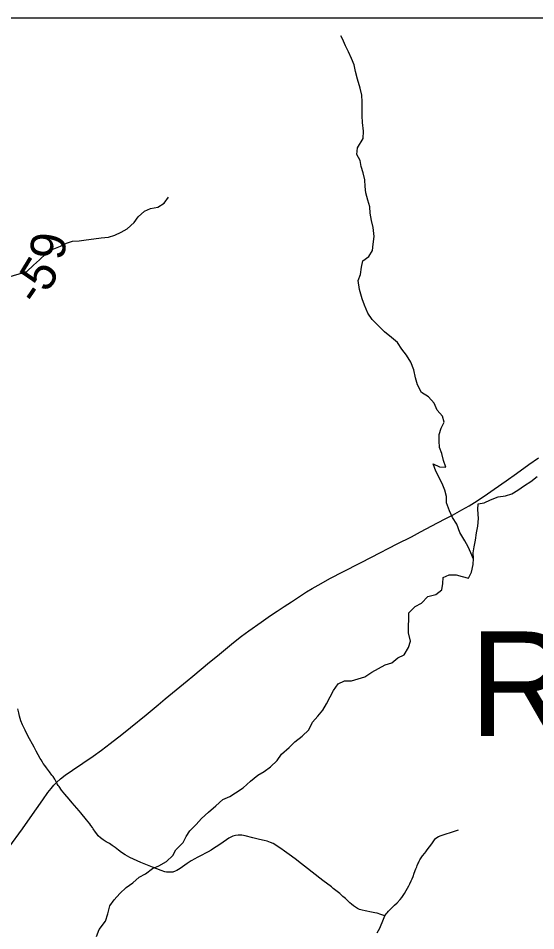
# Model space of a CAD drawing. Extents: x 0 to 191, y 0 to 55.
# Drawn here: x 144.102 to 144.524, y 24.673 to 25.418 of the extents above; entities that cross this region are included whole.
import ezdxf

# ---------------------------------------------------------------- set-up
doc = ezdxf.new("R2010")
doc.units = 0
for name, color, linetype in [('GM_X_Corporation', 7, 'Continuous'), ('GM_X_County_Road', 7, 'Continuous'), ('GM_X_Minor_River', 7, 'Continuous'), ('GM_X_Township_Road', 7, 'Continuous'), ('GM_X_Township_Road_Text', 7, 'Continuous'), ('GM_X_Township_Text', 7, 'Continuous')]:
    doc.layers.add(name, color=color, linetype=linetype)

msp = doc.modelspace()

# ---------------------------------------------------------------- linework, layer by layer
at = {"layer": 'GM_X_Corporation'}
for points in [[(149.5758, 25.41761), (143.27549, 25.41761), (143.27549, 22.87347), (143.3138, 22.87294), (143.47809, 22.86847), (143.4892, 23.25041), (143.50802, 23.86711), (143.51777, 23.86795), (143.52133, 23.86809), (143.52783, 23.86865), (143.53573, 23.86991), (143.5371, 23.871), (144.17888, 23.85682), (144.27104, 23.85429), (144.35683, 23.85102), (144.94266, 23.83902)], [(145.79254, 25.41761), (143.27549, 25.41761), (143.27549, 22.87347), (143.3138, 22.87294), (143.47809, 22.86847), (143.4892, 23.25041), (143.50802, 23.86711), (143.51777, 23.86795), (143.52133, 23.86809), (143.52783, 23.86865), (143.53573, 23.86991), (143.5371, 23.871), (144.17888, 23.85682), (144.27104, 23.85429), (144.35683, 23.85102), (144.94266, 23.83902)]]:
    msp.add_lwpolyline(points, dxfattribs=at)
at = {"layer": 'GM_X_County_Road'}
for points in [[(144.13361, 24.79413), (144.13685, 24.79702), (144.14056, 24.79988), (144.14669, 24.80416), (144.1634, 24.8155), (144.1702, 24.82038), (144.17738, 24.8258), (144.18691, 24.83327), (144.19393, 24.83891), (144.20664, 24.84937), (144.21647, 24.85746), (144.22223, 24.8622), (144.23109, 24.86952), (144.24019, 24.87703), (144.24472, 24.88081), (144.25836, 24.89211), (144.26481, 24.89747), (144.27776, 24.90814), (144.28439, 24.91329), (144.29039, 24.91772), (144.30053, 24.92488), (144.30819, 24.93018), (144.31362, 24.93379), (144.31933, 24.93755), (144.32529, 24.94148), (144.33751, 24.94946), (144.34199, 24.95227), (144.34682, 24.95511), (144.35691, 24.96065), (144.36713, 24.96592), (144.38145, 24.97339), (144.39033, 24.97785), (144.41134, 24.98864), (144.42294, 24.9946), (144.43037, 24.99849), (144.44439, 25.00585), (144.451, 25.00931), (144.45649, 25.0122), (144.4641, 25.01637), (144.46998, 25.01983), (144.47445, 25.0226), (144.48225, 25.02769), (144.49043, 25.03332), (144.50037, 25.04025), (144.50876, 25.04614), (144.51887, 25.05336), (144.52675, 25.0589)], [(144.04652, 24.67208), (144.05915, 24.68994), (144.07001, 24.70547), (144.07764, 24.71644), (144.08972, 24.73377), (144.09474, 24.74087), (144.10572, 24.75632), (144.11199, 24.7652), (144.12232, 24.77995), (144.1265, 24.78577), (144.12917, 24.78923), (144.13141, 24.79184), (144.13361, 24.79413)]]:
    msp.add_lwpolyline(points, dxfattribs=at)
at = {"layer": 'GM_X_Minor_River'}
for points in [[(144.47359, 24.97627), (144.47149, 24.9815), (144.46936, 24.9864), (144.46666, 24.9913), (144.46261, 24.99808), (144.4599, 25.00468), (144.45662, 25.01013), (144.4541, 25.01579), (144.45158, 25.02221), (144.45171, 25.02751), (144.45015, 25.03242), (144.44801, 25.0379), (144.44279, 25.04807), (144.44065, 25.05392), (144.44597, 25.05152), (144.45108, 25.05121), (144.44913, 25.05687), (144.44775, 25.06235), (144.446, 25.06745), (144.44556, 25.07275), (144.4457, 25.07787), (144.44734, 25.0832), (144.44975, 25.08797), (144.44838, 25.09288), (144.44398, 25.09775), (144.44146, 25.1036), (144.43686, 25.10866), (144.43115, 25.11219), (144.42787, 25.11859), (144.42629, 25.12426), (144.4249, 25.13069), (144.42257, 25.13711), (144.4191, 25.14275), (144.41527, 25.14763), (144.41162, 25.15308), (144.40666, 25.15719), (144.40112, 25.16186), (144.39577, 25.16691), (144.39099, 25.17178), (144.38753, 25.17685), (144.38482, 25.18346), (144.38287, 25.18855), (144.38071, 25.19629), (144.3795, 25.20367), (144.38134, 25.20843), (144.38241, 25.21451), (144.3833, 25.21964), (144.38818, 25.22312), (144.39116, 25.22808), (144.39167, 25.23321), (144.39255, 25.23966), (144.39172, 25.24686), (144.39053, 25.25253), (144.38933, 25.25858), (144.38909, 25.2637), (144.38751, 25.26917), (144.38594, 25.27522), (144.38532, 25.28033), (144.38488, 25.28582), (144.38369, 25.29149), (144.38212, 25.29659), (144.38112, 25.30151), (144.37861, 25.3064), (144.37893, 25.31191), (144.38359, 25.31936), (144.3839, 25.32543), (144.38307, 25.33243), (144.38282, 25.33792), (144.38277, 25.34323), (144.3829, 25.3493), (144.38246, 25.35498), (144.38126, 25.36065), (144.37892, 25.36801), (144.37734, 25.37406), (144.37634, 25.37954), (144.3742, 25.38482), (144.37169, 25.39029), (144.36917, 25.39519), (144.36666, 25.40084), (144.36531, 25.40329)], [(144.09119, 25.20554), (144.10307, 25.2091), (144.10948, 25.21108), (144.11473, 25.21607), (144.11979, 25.2205), (144.12503, 25.22568), (144.12992, 25.22896), (144.1367, 25.23151), (144.14159, 25.23404), (144.14649, 25.23581), (144.15198, 25.23607), (144.15764, 25.2369), (144.16406, 25.23773), (144.16992, 25.23838), (144.17597, 25.23902), (144.18125, 25.2406), (144.18633, 25.24294), (144.19122, 25.24566), (144.19684, 25.25085), (144.2002, 25.25563), (144.20526, 25.26024), (144.21015, 25.26239), (144.21619, 25.26341), (144.22127, 25.2667), (144.225, 25.27149)], [(144.41713, 24.89816), (144.42066, 24.90408), (144.42231, 24.90922), (144.42073, 24.91621), (144.42048, 24.92171), (144.4208, 24.92721), (144.42093, 24.93252), (144.42599, 24.93751), (144.43125, 24.94024), (144.43649, 24.9458), (144.44291, 24.9474), (144.44778, 24.95125), (144.44849, 24.95638), (144.44881, 24.96131), (144.4539, 24.96346), (144.45957, 24.96353), (144.46432, 24.96207), (144.46944, 24.96062), (144.47204, 24.96558), (144.47329, 24.97186), (144.47362, 24.97679), (144.47338, 24.98153), (144.47409, 24.98628), (144.47535, 24.99179), (144.47605, 24.99787), (144.47713, 25.00319), (144.47763, 25.00945), (144.47717, 25.01665), (144.4775, 25.02139), (144.48241, 25.02221), (144.48749, 25.02474), (144.49371, 25.02709), (144.49975, 25.02793), (144.50485, 25.02951), (144.50973, 25.0326), (144.51518, 25.03646), (144.52044, 25.03975), (144.5255, 25.0438)], [(144.16608, 24.66824), (144.16829, 24.67415), (144.17351, 24.68085), (144.17534, 24.68675), (144.17716, 24.69341), (144.18052, 24.69838), (144.18519, 24.70337), (144.19044, 24.70836), (144.19569, 24.71222), (144.20094, 24.71684), (144.20621, 24.71956), (144.21184, 24.7238), (144.21692, 24.72614), (144.22332, 24.72963), (144.22837, 24.73444), (144.23097, 24.73921), (144.23677, 24.74516), (144.23918, 24.74993), (144.24235, 24.75471), (144.2474, 24.7597), (144.25189, 24.76469), (144.25751, 24.76969), (144.26351, 24.77488), (144.26932, 24.78008), (144.27478, 24.78261), (144.27966, 24.7857), (144.28567, 24.78976), (144.29186, 24.79515), (144.29767, 24.79996), (144.30294, 24.80287), (144.308, 24.80673), (144.31343, 24.81191), (144.31716, 24.81708), (144.32316, 24.82246), (144.32803, 24.82708), (144.33384, 24.8317), (144.33946, 24.83708), (144.34223, 24.84337), (144.34672, 24.84817), (144.35083, 24.85296), (144.35362, 24.8583), (144.35677, 24.86384), (144.35955, 24.86899), (144.36328, 24.87454), (144.36855, 24.87707), (144.37404, 24.87695), (144.38498, 24.88012), (144.39061, 24.88417), (144.39606, 24.88708), (144.40171, 24.89), (144.40698, 24.89177), (144.41186, 24.89581), (144.41713, 24.89816)]]:
    msp.add_lwpolyline(points, dxfattribs=at)
at = {"layer": 'GM_X_Township_Road'}
for points in [[(144.13361, 24.79413), (144.13279, 24.79557), (144.13207, 24.79683), (144.13072, 24.79888), (144.12984, 24.80013), (144.12777, 24.80282), (144.12628, 24.80479), (144.12532, 24.80602), (144.12408, 24.80779), (144.1228, 24.80954), (144.12211, 24.81057), (144.12095, 24.81241), (144.12015, 24.81374), (144.11703, 24.81946), (144.11527, 24.82274), (144.11029, 24.832), (144.10789, 24.8367), (144.10685, 24.83894), (144.10583, 24.8412), (144.10455, 24.84437), (144.10341, 24.84824), (144.10273, 24.85094), (144.10199, 24.85412)], [(144.40126, 24.68515), (144.3981, 24.68625), (144.39497, 24.68728), (144.39317, 24.68778), (144.39038, 24.68833), (144.38517, 24.68921), (144.38276, 24.6898), (144.38072, 24.6905), (144.37904, 24.69127), (144.37744, 24.69219), (144.37569, 24.6934), (144.37406, 24.69471), (144.3728, 24.69583), (144.37225, 24.69634), (144.37194, 24.69664), (144.3708, 24.69766), (144.37019, 24.69824), (144.36911, 24.69927), (144.36705, 24.70113), (144.36451, 24.70334), (144.36144, 24.70589), (144.35927, 24.70764), (144.3578, 24.70879), (144.35086, 24.71401), (144.34818, 24.71609), (144.33823, 24.72389), (144.3334, 24.72772), (144.32823, 24.73166), (144.32321, 24.73529), (144.31939, 24.73791), (144.31642, 24.74014), (144.31438, 24.74155), (144.31229, 24.74289), (144.31015, 24.74413), (144.30819, 24.74506), (144.30675, 24.74561), (144.30528, 24.74604), (144.30288, 24.74664), (144.29897, 24.74758), (144.29354, 24.74893), (144.28752, 24.75047), (144.28476, 24.75098), (144.28259, 24.7511), (144.28167, 24.75107), (144.27953, 24.75073), (144.27746, 24.75015), (144.2763, 24.7497), (144.27414, 24.7485), (144.27231, 24.74732), (144.26666, 24.74349), (144.26387, 24.74154), (144.26075, 24.73953), (144.25968, 24.73892), (144.25728, 24.73754), (144.2499, 24.73365), (144.24826, 24.73279), (144.24634, 24.7318), (144.24342, 24.7301), (144.23999, 24.72793), (144.23831, 24.72668), (144.2343, 24.72377), (144.23175, 24.72234), (144.23044, 24.72172), (144.22984, 24.72143), (144.22906, 24.72115), (144.22831, 24.72098), (144.22687, 24.72086), (144.22444, 24.72084), (144.22319, 24.72096), (144.22181, 24.72122), (144.21882, 24.7222), (144.21175, 24.7249), (144.20236, 24.72874), (144.19346, 24.73285), (144.18967, 24.73491), (144.1866, 24.737), (144.18411, 24.73883), (144.18141, 24.74087), (144.17898, 24.74269), (144.17665, 24.74416), (144.17395, 24.74569), (144.1716, 24.74718), (144.16937, 24.74885), (144.1676, 24.75059), (144.1664, 24.75203), (144.1653, 24.75353), (144.16345, 24.75633), (144.16281, 24.75727), (144.16157, 24.759), (144.16065, 24.76024), (144.15798, 24.76365), (144.15344, 24.76916), (144.15204, 24.77082), (144.15025, 24.77296), (144.14643, 24.77746), (144.14377, 24.78049), (144.14032, 24.78448), (144.1377, 24.78776), (144.13565, 24.79063), (144.13494, 24.7917), (144.13418, 24.79304), (144.13361, 24.79413)], [(144.40126, 24.68515), (144.40176, 24.68612), (144.40232, 24.68689), (144.40312, 24.68779), (144.40419, 24.68891), (144.40566, 24.69045), (144.40789, 24.6926), (144.4092, 24.69393), (144.41128, 24.6958), (144.41377, 24.69856), (144.41517, 24.70022), (144.4174, 24.70358), (144.41884, 24.70597), (144.4199, 24.70787), (144.42089, 24.7098), (144.42175, 24.71145), (144.42277, 24.71372), (144.42353, 24.71542), (144.42434, 24.71746), (144.42536, 24.72008), (144.42669, 24.72355), (144.42736, 24.72526), (144.42776, 24.72636), (144.42825, 24.72757), (144.42872, 24.7286), (144.42925, 24.72977), (144.42978, 24.73091), (144.43027, 24.73176), (144.43145, 24.7333), (144.43215, 24.73427), (144.43382, 24.73639), (144.43464, 24.73751), (144.43585, 24.73916), (144.43954, 24.7441), (144.44069, 24.74568), (144.44175, 24.74722), (144.44267, 24.74821), (144.44365, 24.74906), (144.44495, 24.74987), (144.44722, 24.75087), (144.45054, 24.75194), (144.45578, 24.75363), (144.46142, 24.75537)], [(144.39519, 24.67137), (144.39712, 24.67527), (144.3983, 24.6778), (144.39913, 24.6798), (144.40126, 24.68515)]]:
    msp.add_lwpolyline(points, dxfattribs=at)

# ---------------------------------------------------------------- texts
at = {"layer": 'GM_X_Township_Road_Text'}
for s, rotation, p in [('9', 81.60537, (144.13925, 25.21937)), ('5', 58.66508, (144.12597, 25.19284)), ('-', 55.65626, (144.1185, 25.18184))]:
    msp.add_text(s, height=0.02841, rotation=rotation, dxfattribs=at).set_placement(p)
at = {"layer": 'GM_X_Township_Text'}
msp.add_text('RICHLAND', height=0.085227, rotation=0.00001, dxfattribs=at).set_placement((144.47035, 24.83202))

doc.saveas('drawing.dxf')
